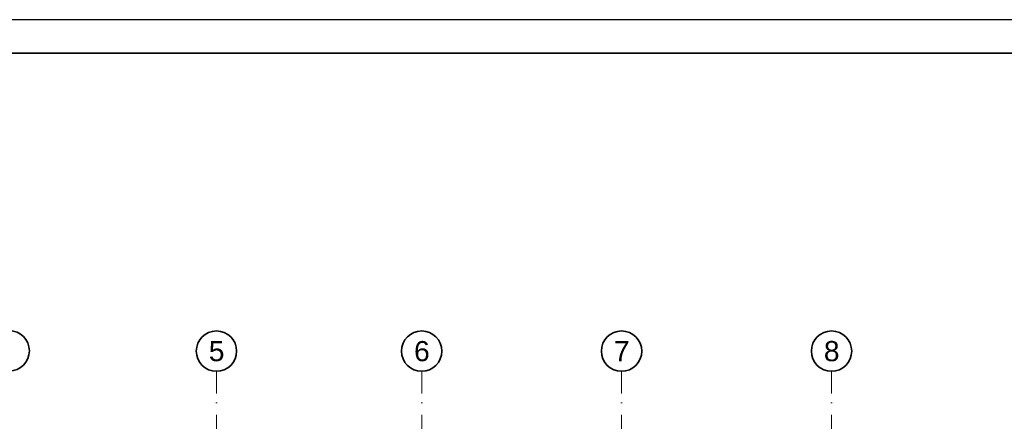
# Model space of a CAD drawing. Header units: millimetres. Extents: x -1465 to 393277, y -3788 to 454312.
# Tile 326 of 656: x 26806 to 41437, y 234142 to 240112. Entities that reach past the tile are written whole.
import ezdxf

# ---------------------------------------------------------------- set-up
doc = ezdxf.new("R2010")
doc.units = ezdxf.units.MM
doc.linetypes.add('Kropki i Kreski', pattern=[6.702778, 3.527778, -1.763889, 0, -1.411111])
doc.layers.add('CP_FRREF', color=251, linetype='Continuous', lineweight=35)
doc.layers.add('CP_LINENORM', color=253, linetype='Continuous')
doc.layers.add('Konstrukcja - Siatka mod', color=8, linetype='Continuous')
doc.styles.add('STYL_AUTOMATYCZNY_1', font='ARIALN.TTF')

msp = doc.modelspace()

# ---------------------------------------------------------------- linework, layer by layer
at = {"layer": 'CP_FRREF'}
msp.add_line((53035, 239612), (35, 239612), dxfattribs=at)
at = {"layer": 'CP_LINENORM', "linetype": 'Continuous'}
msp.add_line((53535, 240112), (-1465, 240112), dxfattribs=at)
at = {"layer": 'Konstrukcja - Siatka mod', "color": 8, "linetype": 'Kropki i Kreski', "lineweight": 13, "ltscale": 100}
for p, q in [((29730, 233885), (29730, 234885)), ((32780, 233885), (32780, 234885)), ((35750, 233885), (35750, 234885)), ((38870, 233885), (38870, 234885))]:
    msp.add_line(p, q, dxfattribs=at)
at = {"layer": 'Konstrukcja - Siatka mod', "color": 8, "linetype": 'Continuous', "lineweight": 35, "ltscale": 100}
for centre in [(26650, 235190), (29730, 235185), (32780, 235185), (35750, 235185), (38870, 235185)]:
    msp.add_circle(centre, 300, dxfattribs=at)

# ---------------------------------------------------------------- texts
at = {"layer": 'Konstrukcja - Siatka mod', "color": 8, "linetype": 'Continuous', "lineweight": 13, "char_height": 300, "attachment_point": 1, "style": 'STYL_AUTOMATYCZNY_1'}
for s, insert in [('\\A1;{\\pql;\\pt0;\\fArial|b0|i0|c238|p0;\\W1.000000;5}', (29616, 235335)), ('\\A1;{\\pql;\\pt0;\\fArial|b0|i0|c238|p0;\\W1.000000;6}', (32666, 235335)), ('\\A1;{\\pql;\\pt0;\\fArial|b0|i0|c238|p0;\\W1.000000;7}', (35636, 235335)), ('\\A1;{\\pql;\\pt0;\\fArial|b0|i0|c238|p0;\\W1.000000;8}', (38756, 235335))]:
    msp.add_mtext(s, dxfattribs=dict(at, insert=insert))

doc.saveas('drawing.dxf')
